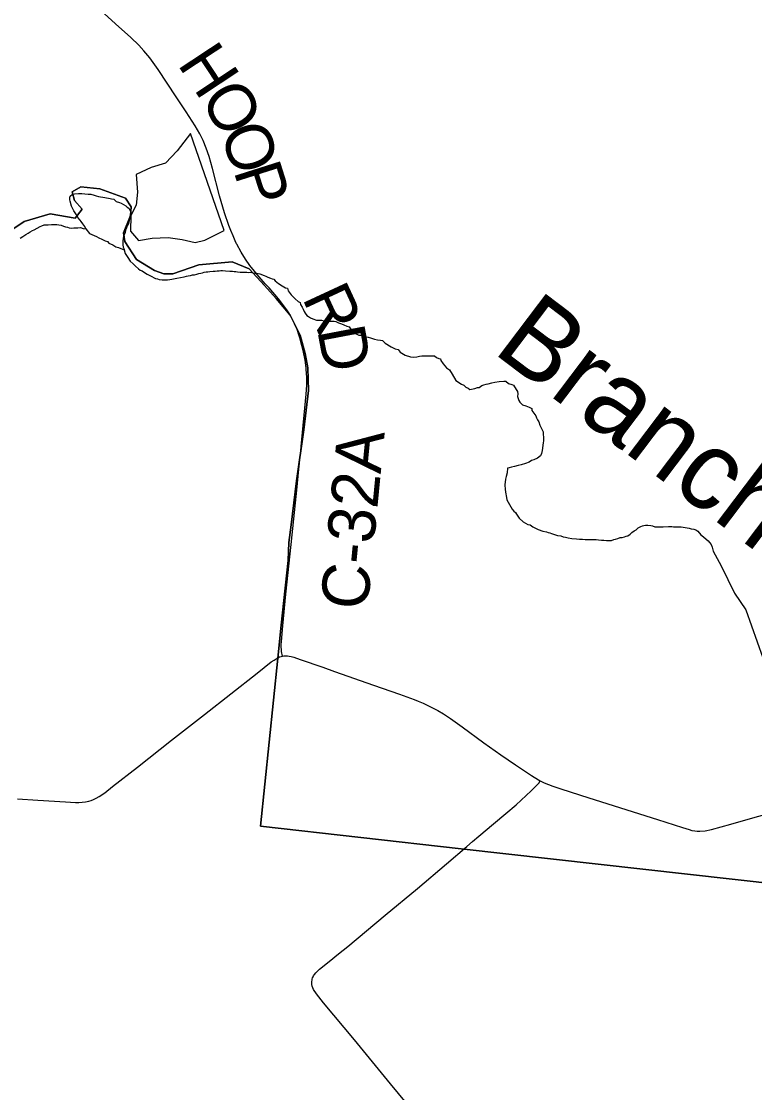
# Model space of a CAD drawing. Extents: x 1410790 to 1770854, y 448063 to 770588.
# Drawn here: x 1591267 to 1595915, y 591258 to 598046 of the extents above; entities that cross this region are included whole.
import ezdxf

# ---------------------------------------------------------------- set-up
doc = ezdxf.new("R2010")
doc.units = 0
for name, color, linetype in [('GM_X_County_Road', 7, 'Continuous'), ('GM_X_County_Road_Text', 7, 'Continuous'), ('GM_X_Minor_Lake', 7, 'Continuous'), ('GM_X_Minor_River', 7, 'Continuous'), ('GM_X_Minor_River_Text', 7, 'Continuous'), ('GM_X_Township', 7, 'Continuous'), ('GM_X_Township_Road', 7, 'Continuous')]:
    doc.layers.add(name, color=color, linetype=linetype)

msp = doc.modelspace()

# ---------------------------------------------------------------- linework, layer by layer
at = {"layer": 'GM_X_County_Road'}
for points in [[(1592631, 596636.6), (1592622.5, 596655.8), (1592608.4, 596685.9), (1592594.2, 596721), (1592582.1, 596751.5), (1592554.6, 596832.4), (1592522.6, 596939.4), (1592477.1, 597114.1), (1592456.5, 597189.9), (1592438.7, 597242.4), (1592418.9, 597290.6), (1592397.1, 597334.3), (1592367.4, 597385), (1592310.3, 597472.9), (1592246.9, 597568.5), (1592133.5, 597740.5), (1592080.6, 597815), (1592043.5, 597860.3), (1592010.1, 597895.9), (1591960, 597942.9), (1591862.7, 598030.9), (1591698.1, 598181.5)], [(1592921.7, 594023.8), (1592916.5, 594052.2), (1592915, 594065.7), (1592913.7, 594080.7), (1592913.7, 594095.3), (1592915, 594116.5), (1592925, 594214.5), (1592944, 594417), (1592975.8, 594730.4), (1593014.6, 595095.8), (1593023.8, 595187.2), (1593037.6, 595326.7), (1593039.7, 595352.7), (1593072.6, 595683.2), (1593074.5, 595710.2), (1593075.7, 595743.6), (1593075.9, 595788.3), (1593072, 595840.9), (1593070.9, 595849.4), (1593064.7, 595898.7), (1593054.8, 595949.8), (1593044.7, 595990.9), (1593031.6, 596041.3), (1593026.3, 596059.8), (1593014, 596093.3), (1592998.8, 596129.2), (1592975.2, 596175.6), (1592961.3, 596198.3), (1592949.3, 596217), (1592928.8, 596246.3), (1592904.8, 596277.3), (1592886.1, 596299.9), (1592860.3, 596329.3), (1592836.7, 596356.5), (1592812.7, 596383.2), (1592761.1, 596442.7), (1592744.5, 596463.1), (1592715.8, 596499), (1592687, 596539.3), (1592659.2, 596584), (1592632.4, 596633.3), (1592631, 596636.6)], [(1591241.9, 593119.7), (1591370.7, 593111.7), (1591547.3, 593099.6), (1591609.9, 593096.5), (1591631.6, 593096.5), (1591652.8, 593097.9), (1591672.5, 593100.1), (1591693.3, 593104.1), (1591709.7, 593108.5), (1591724.1, 593114.5), (1591740, 593122.4), (1591760.1, 593133.3), (1591795.7, 593157.6), (1591844.9, 593196.3), (1592001.9, 593320.4), (1592219.1, 593490.1), (1592427.7, 593654.6), (1592760.5, 593916.2), (1592851, 593986.5), (1592868.5, 593998.9), (1592887.6, 594010.6), (1592895.6, 594014.6), (1592903.6, 594018.6), (1592914, 594022), (1592921.7, 594023.8)], [(1592921.7, 594023.8), (1592930.4, 594024.8), (1592941.1, 594025.4), (1592953.1, 594025.1), (1592964.9, 594023.8), (1592976.5, 594021.4), (1592994.3, 594016.4), (1593034.5, 594002.7), (1593176.9, 593952.6), (1593251.1, 593926.4), (1593498.6, 593839.7), (1593662.6, 593782.6), (1593757, 593748.6), (1593782.5, 593738.1), (1593812.8, 593725.1), (1593856.1, 593705.3), (1593906.2, 593679.3), (1593942.7, 593658.1), (1593985.9, 593628.9), (1594059.9, 593574.8), (1594198, 593474.4), (1594305.2, 593398.8), (1594399.7, 593333.9), (1594500.8, 593267), (1594545.5, 593239), (1594555.7, 593233.5)], [(1594555.7, 593233.5), (1594563.1, 593229.5), (1594581, 593221.2), (1594636, 593198.7), (1594685.8, 593181.6), (1594864.4, 593126), (1595298.9, 592987.8), (1595458.4, 592937.2), (1595500.1, 592924.7), (1595517, 592919.4), (1595536.7, 592915.5), (1595550.6, 592913.6), (1595566.5, 592913.2), (1595602, 592916.8), (1595640.9, 592924.7), (1595764.5, 592958.3), (1595814.9, 592973.1), (1595941, 593009.2), (1596212.6, 593085.6), (1596387.7, 593136.6)]]:
    msp.add_lwpolyline(points, dxfattribs=at)
at = {"layer": 'GM_X_Minor_Lake'}
for points in [[(1592338.9, 597335.8), (1592255.1, 597224.9), (1592179.9, 597147.9), (1592089.3, 597119.2), (1591994.6, 597076.5), (1592002.9, 596964.2), (1591993.6, 596880.2), (1591960.6, 596816.5), (1591959, 596716.4), (1592008.2, 596657.5), (1592096.5, 596672.2), (1592196.7, 596676.7), (1592286.6, 596663.3), (1592368.4, 596644), (1592428.7, 596659.2), (1592551.8, 596721.4)], [(1592551.8, 596721.4), (1592338.9, 597335.8)]]:
    msp.add_lwpolyline(points, dxfattribs=at)
at = {"layer": 'GM_X_Minor_River'}
for points in [[(1591258.7, 596672.6), (1591274.9, 596682.5), (1591295, 596694.3), (1591309.2, 596704.2), (1591323.3, 596712.1), (1591337.4, 596719.9), (1591347.5, 596725.9), (1591385.7, 596745.5), (1591395.8, 596749.4), (1591411.9, 596757.3), (1591435.9, 596757), (1591458, 596758.8), (1591480.1, 596758.6), (1591492.1, 596758.4), (1591504.1, 596756.3), (1591518.1, 596754.2), (1591534, 596748), (1591546, 596743.8), (1591558, 596741.7), (1591570, 596737.6), (1591582, 596735.4), (1591600.1, 596737.3), (1591624.1, 596737), (1591642.2, 596738.8), (1591658.1, 596732.7), (1591676.1, 596730.5), (1591668.3, 596746.6), (1591656.4, 596762.8), (1591646.6, 596776.9), (1591638.7, 596787), (1591624.8, 596803.2), (1591620.9, 596813.3), (1591599.2, 596845.6), (1591593.3, 596857.7), (1591583.5, 596875.8), (1591575.8, 596906), (1591573.9, 596916), (1591574, 596928), (1591576.1, 596938), (1591590.3, 596949.9), (1591602.3, 596953.8), (1591628.4, 596955.6), (1591650.4, 596955.3), (1591668.4, 596953.1), (1591690.5, 596950.9), (1591706.5, 596950.7), (1591728.5, 596944.5), (1591740.5, 596940.4), (1591754.4, 596936.2), (1591768.4, 596934), (1591782.4, 596931.9), (1591796.5, 596929.8), (1591828.4, 596923.4), (1591838.4, 596921.3), (1591852.4, 596919.1), (1591868.3, 596904.9), (1591888.3, 596898.7), (1591898.3, 596894.6), (1591914.2, 596886.4), (1591928.1, 596876.2), (1591938.1, 596868.1), (1591948, 596862), (1591955.9, 596847.9), (1591959.8, 596835.8), (1591955.6, 596819.8), (1591953.5, 596809.8), (1591951.3, 596793.8), (1591949.2, 596781.8), (1591945, 596765.8), (1591938.9, 596753.8), (1591932.7, 596737.8), (1591926.5, 596721.8), (1591924.4, 596707.8), (1591918.2, 596693.9), (1591914.1, 596681.9), (1591912, 596671.9), (1591909.8, 596655.8)], [(1591676.1, 596730.5), (1591697.9, 596702.2), (1591727.8, 596689.8), (1591743.8, 596683.6), (1591757.7, 596673.5), (1591777.6, 596665.2), (1591797.6, 596655), (1591811.6, 596650.9), (1591821.5, 596640.7), (1591845.4, 596630.5), (1591865.3, 596618.2), (1591881.3, 596612), (1591917.9, 596597.4)], [(1591909.8, 596655.8), (1591909.6, 596639.8), (1591909.5, 596629.8), (1591911.4, 596615.7), (1591915.3, 596605.7), (1591925, 596575.5), (1591940.7, 596549.2), (1591956.5, 596527), (1591974.4, 596508.8), (1591990.3, 596494.6), (1592008.1, 596478.4), (1592020.1, 596470.2), (1592032, 596464.1), (1592047.9, 596453.9), (1592063.9, 596443.7), (1592081.8, 596435.5), (1592093.8, 596429.3), (1592107.7, 596421.2), (1592117.7, 596417.1), (1592129.7, 596414.9), (1592139.7, 596410.8), (1592159.7, 596408.6), (1592179.7, 596408.4), (1592193.7, 596408.3), (1592207.8, 596410.1), (1592219.8, 596412), (1592231.9, 596413.9), (1592241.9, 596415.8), (1592252, 596417.7), (1592298.1, 596427.2), (1592314.2, 596431.1), (1592324.3, 596433), (1592338.3, 596434.8), (1592350.4, 596438.7), (1592364.4, 596440.6), (1592378.5, 596444.4), (1592392.5, 596448.3), (1592404.6, 596450.2), (1592414.6, 596452.1), (1592424.7, 596456), (1592438.7, 596457.9), (1592448.8, 596457.8), (1592460.8, 596461.6), (1592482.9, 596463.4), (1592494.9, 596463.3), (1592506.9, 596465.2), (1592521, 596465), (1592531, 596466.9), (1592541, 596466.8), (1592561, 596464.6), (1592587.1, 596462.3), (1592605.1, 596462.2), (1592615.1, 596460), (1592627.1, 596459.9), (1592637.1, 596457.8), (1592653.1, 596457.6), (1592679.2, 596457.4), (1592695.2, 596457.2), (1592707.2, 596455.1), (1592719.3, 596456.9), (1592735.2, 596452.8), (1592749.2, 596450.6), (1592759.3, 596450.5), (1592777.3, 596446.3), (1592805.2, 596436), (1592815.2, 596431.9), (1592829.1, 596425.7), (1592845.1, 596419.5), (1592857.1, 596415.4), (1592867.1, 596413.3), (1592875, 596401.2), (1592896.8, 596384.9), (1592920.7, 596370.6), (1592940.7, 596358.4), (1592952.7, 596356.3), (1592958.5, 596338.2), (1592976.3, 596313.9), (1593002, 596287.6), (1593021.9, 596271.3), (1593033.9, 596265.2), (1593035.7, 596251.1), (1593047.6, 596235), (1593053.5, 596222.9), (1593059.3, 596206.8), (1593065.2, 596196.7), (1593077.1, 596182.5), (1593087, 596176.4), (1593098.9, 596166.2), (1593114.9, 596160.1), (1593136.9, 596151.8), (1593148.9, 596151.7), (1593168.9, 596151.5), (1593184.9, 596149.3), (1593194.9, 596149.2), (1593211, 596147), (1593221, 596146.9), (1593231, 596146.8), (1593249, 596146.6), (1593261, 596144.5), (1593277, 596136.3), (1593294.9, 596130.1)], [(1593294.9, 596130.1), (1593310.9, 596121.9), (1593328.8, 596113.7), (1593344.8, 596109.5), (1593360.6, 596085.3), (1593384.4, 596067), (1593406.4, 596056.8), (1593418.4, 596056.7), (1593430.4, 596050.5), (1593448.4, 596046.3), (1593464.4, 596044.1), (1593480.3, 596040), (1593504.3, 596031.7), (1593524.3, 596027.5), (1593542.3, 596025.3), (1593556.3, 596023.1), (1593572.2, 596006.9), (1593610, 595984.5), (1593635.9, 595970.2), (1593655.9, 595965.9), (1593667.8, 595949.8), (1593699.6, 595931.4), (1593733.6, 595921), (1593753.6, 595918.8), (1593773.7, 595920.6), (1593789.7, 595924.4), (1593805.8, 595926.3), (1593815.8, 595926.2), (1593827.8, 595926.1), (1593849.9, 595925.8), (1593869.9, 595925.6), (1593886, 595927.5), (1593897.9, 595915.3), (1593913.8, 595909.1), (1593923.8, 595907), (1593925.7, 595897), (1593939.5, 595874.8), (1593961.3, 595850.5), (1593981.2, 595838.2), (1593996.9, 595810), (1594020.6, 595769.6), (1594056.4, 595747.2), (1594072.4, 595741), (1594084.3, 595728.9), (1594098.2, 595720.7), (1594110.1, 595712.6), (1594140.3, 595720.3), (1594158.4, 595726.1), (1594168.4, 595726), (1594184.5, 595737.8), (1594198.6, 595743.7), (1594212.7, 595747.6), (1594224.7, 595749.5), (1594248.9, 595755.2), (1594268.9, 595759), (1594295, 595764.8), (1594325.1, 595766.5), (1594337.1, 595766.3), (1594355, 595752.1), (1594375, 595743.9), (1594387, 595739.7), (1594402.7, 595713.5), (1594412.6, 595701.4), (1594414.4, 595685.3), (1594412.3, 595669.3), (1594420, 595643.2), (1594425.9, 595633.1), (1594443.8, 595616.8), (1594463.7, 595608.6), (1594475.7, 595604.5), (1594485.7, 595600.4), (1594501.6, 595592.2), (1594503.5, 595580.1), (1594515.4, 595563.9), (1594527.2, 595545.8), (1594533.1, 595533.7), (1594539, 595521.6), (1594546.8, 595507.5), (1594552.6, 595487.3), (1594560.5, 595475.2), (1594564.4, 595465.2), (1594574.2, 595445), (1594574.1, 595435), (1594575.8, 595404.9), (1594575.7, 595388.8), (1594573.5, 595374.8), (1594569, 595326.8), (1594562.8, 595306.8), (1594556.6, 595292.8), (1594538.4, 595278.9), (1594514.2, 595267.2), (1594500.2, 595263.3), (1594486.1, 595253.4), (1594461.9, 595243.7), (1594435.8, 595235.9), (1594415.7, 595232.1), (1594391.6, 595224.3), (1594373.5, 595220.5), (1594359.4, 595216.7), (1594347.4, 595214.8), (1594347.1, 595184.7)], [(1594347.1, 595184.7), (1594338.8, 595162.7), (1594334.6, 595144.7), (1594332.2, 595108.6), (1594333.9, 595078.5), (1594337.6, 595050.4), (1594339.5, 595040.4), (1594343.3, 595014.3), (1594378.7, 594955.8), (1594388.6, 594941.6), (1594398.5, 594933.5), (1594404.4, 594923.4), (1594422.2, 594897.1), (1594448, 594874.8), (1594477.9, 594858.5), (1594491.9, 594856.3), (1594509.8, 594842.1), (1594541.7, 594825.7), (1594571.6, 594815.4), (1594595.6, 594811.1), (1594605.6, 594807), (1594615.6, 594804.9), (1594627.6, 594800.8), (1594645.6, 594794.5), (1594665.5, 594788.3), (1594685.5, 594786.1), (1594701.5, 594779.9), (1594715.5, 594777.8), (1594733.5, 594773.6), (1594755.5, 594769.3), (1594785.5, 594767), (1594805.6, 594764.8), (1594823.6, 594764.6), (1594839.6, 594762.4), (1594855.6, 594762.3), (1594869.7, 594762.1), (1594881.7, 594762), (1594895.7, 594761.8), (1594909.7, 594761.7), (1594925.7, 594759.5), (1594943.8, 594759.3), (1594959.8, 594759.2), (1594975.8, 594757), (1594987.8, 594756.9), (1594997.9, 594756.8), (1595007.9, 594756.7), (1595022, 594762.5), (1595032, 594764.4), (1595048.1, 594768.3), (1595062.2, 594774.2), (1595076.2, 594776), (1595090.3, 594779.9), (1595100.3, 594783.8), (1595110.4, 594785.7), (1595126.5, 594795.5), (1595136.7, 594807.5), (1595150.8, 594817.3), (1595162.9, 594823.2), (1595177, 594837.1), (1595193.2, 594845), (1595203.2, 594848.9), (1595213.3, 594850.8), (1595223.3, 594852.7), (1595237.3, 594852.5), (1595257.3, 594850.3), (1595267.3, 594848.2), (1595281.3, 594842), (1595301.3, 594841.8), (1595317.4, 594843.7), (1595335.4, 594843.5), (1595369.5, 594845.1), (1595389.5, 594844.9), (1595401.5, 594842.8), (1595413.6, 594842.7), (1595429.6, 594842.5), (1595449.6, 594842.3), (1595461.6, 594840.2), (1595473.6, 594838), (1595487.6, 594835.9), (1595499.6, 594833.7), (1595513.6, 594829.6), (1595529.6, 594827.4), (1595541.6, 594823.3), (1595555.5, 594815.1), (1595573.4, 594792.9), (1595591.2, 594778.6), (1595607.1, 594764.4), (1595621, 594754.3), (1595628.9, 594744.2), (1595638.8, 594730), (1595644.7, 594713.9), (1595652.4, 594687.8), (1595702.2, 594594.8)], [(1595702.2, 594594.8), (1595786.3, 594423), (1595859.1, 594315.8), (1595967.6, 594011.8)]]:
    msp.add_lwpolyline(points, dxfattribs=at)
at = {"layer": 'GM_X_Township'}
for points in [[(1591167.2, 596700.5), (1591284.4, 596777.3), (1591449.3, 596825.3), (1591607.2, 596799.3), (1591652, 596856.9), (1591602.6, 596911.7), (1591589.3, 596966), (1591643.7, 596997.4), (1591763.8, 596983.9), (1591927.4, 596925.7), (1591962.8, 596871.1), (1591958.1, 596815), (1591914.7, 596705.3), (1591922, 596651.1), (1591996.7, 596535.9), (1592110.1, 596466.3), (1592169.9, 596445.5), (1592226, 596446.8), (1592391, 596502.9), (1592603.7, 596522.3), (1592711.3, 596477.9), (1592807, 596372.3), (1592880.8, 596290.1), (1592970.2, 596184.5), (1593033.9, 596057.8), (1593065.6, 595940.6), (1593083.3, 595850.7), (1593087.7, 595706.4), (1593057.4, 595457.6), (1593010.9, 595134.4), (1592976.7, 594855.8), (1592961.3, 594744.1), (1592957.1, 594629.3), (1592930.7, 594375.4), (1592914.5, 594220), (1592892.7, 594010.5), (1592781.8, 592945.1), (1594053.9, 592802.9), (1598943.8, 592256.2)], [(1598943.8, 592256.2), (1594053.9, 592802.9), (1592781.8, 592945.1), (1592892.7, 594010.5), (1592914.5, 594220), (1592930.7, 594375.4), (1592957.1, 594629.3), (1592961.3, 594744.1), (1592976.7, 594855.8), (1593010.9, 595134.4), (1593057.4, 595457.6), (1593087.7, 595706.4), (1593083.3, 595850.7), (1593065.6, 595940.6), (1593033.9, 596057.8), (1592970.2, 596184.5), (1592880.8, 596290.1), (1592807, 596372.3), (1592711.3, 596477.9), (1592603.7, 596522.3), (1592391, 596502.9), (1592226, 596446.8), (1592169.9, 596445.5), (1592110.1, 596466.3), (1591996.7, 596535.9), (1591922, 596651.1), (1591914.7, 596705.3), (1591958.1, 596815), (1591962.8, 596871.1), (1591927.4, 596925.7), (1591763.8, 596983.9), (1591643.7, 596997.4), (1591589.3, 596966), (1591602.6, 596911.7), (1591652, 596856.9), (1591607.2, 596799.3), (1591449.3, 596825.3), (1591284.4, 596777.3), (1591167.2, 596700.5)]]:
    msp.add_lwpolyline(points, dxfattribs=at)
at = {"layer": 'GM_X_Township_Road'}
for points in [[(1594167.4, 592881.9), (1594260.2, 592960.1), (1594338, 593025.6), (1594402.3, 593081.6), (1594499.2, 593169.9), (1594536.6, 593206.9), (1594546, 593218.8), (1594555.7, 593233.5)], [(1594127.3, 592848), (1594167.4, 592881.9)], [(1593848.7, 591019.6), (1593606.9, 591313.4), (1593378, 591592.5), (1593182.8, 591827), (1593137, 591883.1), (1593119.1, 591910.6), (1593113.8, 591921.8), (1593110.6, 591931.8), (1593108.6, 591942.7), (1593108.1, 591951.2), (1593108.1, 591961.5), (1593109.1, 591969.7), (1593110.8, 591977.4), (1593112.8, 591985.1), (1593115.5, 591991.6), (1593119, 591997.8), (1593124.7, 592006), (1593133.6, 592016.5), (1593157.2, 592039.3), (1593218.5, 592088.9), (1593277.3, 592136.2), (1593336.2, 592183.3), (1593572.4, 592381.6), (1593776.9, 592551.3), (1593962.1, 592708.2), (1594089.8, 592816.4), (1594127.3, 592848)]]:
    msp.add_lwpolyline(points, dxfattribs=at)

# ---------------------------------------------------------------- texts
at = {"layer": 'GM_X_County_Road_Text'}
for s, rotation, p in [('H', 303.44154, (1592251.7, 597776.5)), ('O', 300.18407, (1592394.8, 597560)), ('O', 289.82781, (1592521.5, 597344.8)), ('P', 287.58448, (1592610.1, 597099.4)), ('R', 294.87165, (1593043.8, 596294.5)), ('D', 280.73199, (1593141.4, 596089.5)), ('C-32A', 84.44011, (1593459.9, 594309.3))]:
    msp.add_text(s, height=300, rotation=rotation, dxfattribs=at).set_placement(p)
at = {"layer": 'GM_X_Minor_River_Text'}
msp.add_text('Branch', height=499.99, rotation=322.89064, dxfattribs=at).set_placement((1594245.7, 595953.6))

doc.saveas('drawing.dxf')
